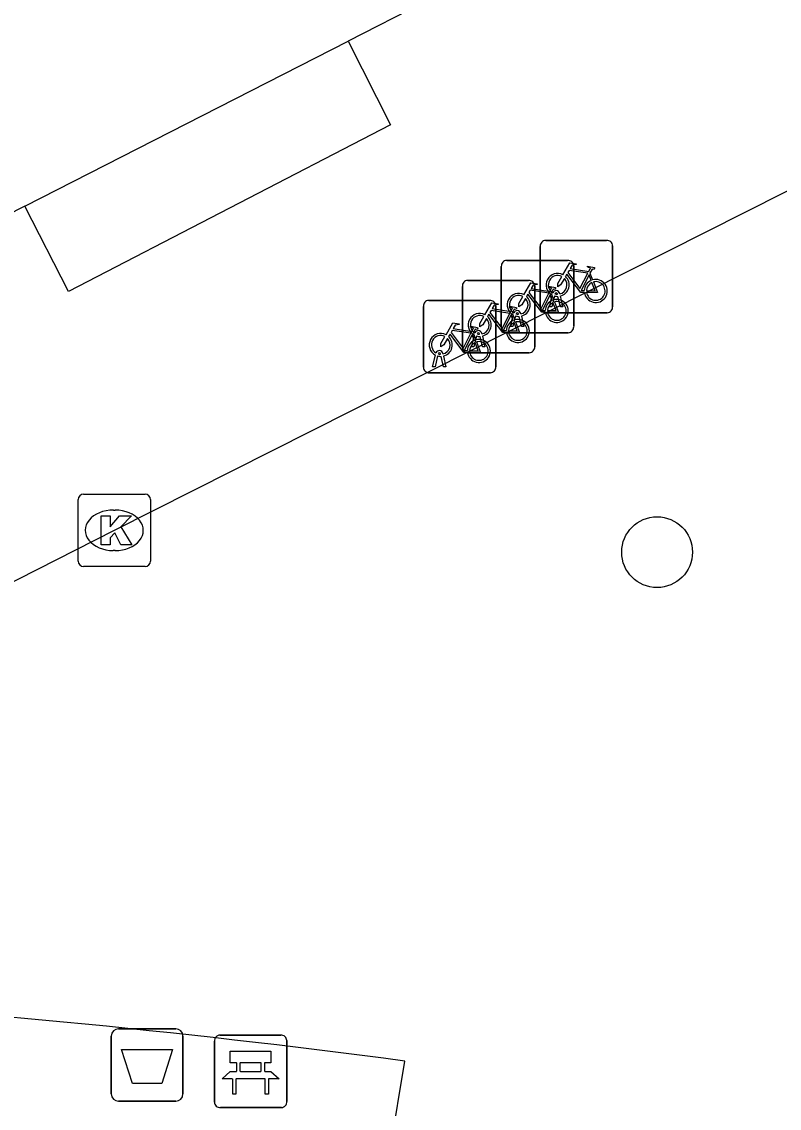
# Model space of a CAD drawing. Extents: x 161772 to 163123, y 383092 to 383917.
# Drawn here: x 162914.99 to 162925.45, y 383698.36 to 383713.37 of the extents above; entities that cross this region are included whole.
import ezdxf

# ---------------------------------------------------------------- set-up
doc = ezdxf.new("R2010")
doc.units = 0
for name, color, linetype in [('IMGEO_Afvalbak', 7, 'Continuous'), ('IMGEO_Bank', 7, 'Continuous'), ('IMGEO_Boom', 7, 'Continuous'), ('IMGEO_Fietsenrek', 7, 'Continuous'), ('IMGEO_Kolk', 7, 'Continuous'), ('IMGEO_Pand', 7, 'Continuous'), ('IMGEO_Voetpad_open', 7, 'Continuous')]:
    doc.layers.add(name, color=color, linetype=linetype)

msp = doc.modelspace()

# ---------------------------------------------------------------- linework, layer by layer
at = {"layer": 'IMGEO_Afvalbak'}
for p, q in [((162916.322, 383699.458), (162917.112, 383699.458)), ((162917.112, 383699.458), (162916.322, 383699.458)), ((162916.222, 383698.558), (162916.222, 383699.358)), ((162916.222, 383699.358), (162916.222, 383698.558)), ((162917.212, 383699.358), (162917.212, 383698.558)), ((162917.212, 383698.558), (162917.212, 383699.358)), ((162917.112, 383698.458), (162916.322, 383698.458)), ((162916.322, 383698.458), (162917.112, 383698.458))]:
    msp.add_line(p, q, dxfattribs=at)
msp.add_lwpolyline([(162916.365, 383699.172), (162917.069, 383699.172), (162916.92, 383698.702), (162916.514, 383698.702), (162916.365, 383699.172)], dxfattribs=at)
for centre, start, end in [((162916.322, 383699.358), 90, 180), ((162916.322, 383699.358), 90, 180), ((162917.112, 383699.358), 0, 90), ((162917.112, 383699.358), 360, 90), ((162916.322, 383698.558), 180, 270), ((162916.322, 383698.558), 180, 270), ((162917.112, 383698.558), 270, 0), ((162917.112, 383698.558), 270, 0)]:
    msp.add_arc(centre, 0.1, start, end, dxfattribs=at)
at = {"layer": 'IMGEO_Bank'}
for p, q in [((162917.647, 383698.446), (162917.647, 383699.287)), ((162917.647, 383699.287), (162917.647, 383698.446)), ((162917.722, 383699.371), (162918.563, 383699.371)), ((162918.563, 383699.371), (162917.722, 383699.371)), ((162918.647, 383699.296), (162918.647, 383698.455)), ((162918.647, 383698.455), (162918.647, 383699.296)), ((162917.956, 383698.877), (162917.956, 383698.983)), ((162918, 383698.983), (162918, 383698.877)), ((162918.288, 383698.989), (162918.006, 383698.989)), ((162918.294, 383698.877), (162918.294, 383698.983)), ((162918.338, 383698.983), (162918.338, 383698.877)), ((162918.006, 383698.871), (162918.288, 383698.871)), ((162918.344, 383698.769), (162917.951, 383698.769)), ((162918.572, 383698.371), (162917.731, 383698.371)), ((162917.731, 383698.371), (162918.572, 383698.371))]:
    msp.add_line(p, q, dxfattribs=at)
for points in [[(162917.95, 383698.989), (162917.864, 383698.989), (162917.864, 383699.15), (162918.427, 383699.15), (162918.427, 383698.989), (162918.344, 383698.989)], [(162917.894, 383698.769), (162917.752, 383698.769), (162917.864, 383698.871), (162917.95, 383698.871)], [(162918.344, 383698.871), (162918.427, 383698.871), (162918.539, 383698.769), (162918.4, 383698.769)], [(162917.944, 383698.762), (162917.944, 383698.555), (162917.901, 383698.555), (162917.901, 383698.762)], [(162918.394, 383698.762), (162918.394, 383698.555), (162918.35, 383698.555), (162918.35, 383698.762)]]:
    msp.add_lwpolyline(points, dxfattribs=at)
for centre, radius, start, end in [((162917.725, 383699.293), 0.0779, 92.4484, 184.2845), ((162917.725, 383699.293), 0.0779, 92.4484, 184.2845), ((162918.569, 383699.293), 0.0779, 2.4484, 94.2845), ((162918.569, 383699.293), 0.0779, 2.4484, 94.2845), ((162917.949, 383698.982), 0.00671, 2.8957, 87.1043), ((162918.006, 383698.982), 0.00671, 92.8957, 177.1043), ((162918.288, 383698.982), 0.00671, 2.8957, 87.1043), ((162918.345, 383698.982), 0.00671, 92.8957, 177.1043), ((162917.949, 383698.878), 0.00671, 272.8957, 357.1043), ((162918.006, 383698.878), 0.00671, 182.8957, 267.1043), ((162918.288, 383698.878), 0.00671, 272.8957, 357.1043), ((162918.345, 383698.878), 0.00671, 182.8957, 267.1043), ((162917.894, 383698.762), 0.00671, 2.8957, 87.1043), ((162917.951, 383698.762), 0.00671, 92.8957, 177.1043), ((162918.343, 383698.762), 0.00671, 2.8957, 87.1043), ((162918.4, 383698.762), 0.00671, 92.8957, 177.1043), ((162917.725, 383698.449), 0.0779, 182.4484, 274.2845), ((162917.725, 383698.449), 0.0779, 182.4484, 274.2845), ((162918.569, 383698.449), 0.0779, 272.4484, 4.2845), ((162918.569, 383698.449), 0.0779, 272.4484, 4.2845)]:
    msp.add_arc(centre, radius, start, end, dxfattribs=at)
at = {"layer": 'IMGEO_Boom'}
msp.add_circle((162923.761, 383706.045), 0.489, dxfattribs=at)
at = {"layer": 'IMGEO_Fietsenrek'}
for p, q in [((162922.222, 383710.353), (162923.063, 383710.353)), ((162923.063, 383710.353), (162922.222, 383710.353)), ((162922.147, 383709.428), (162922.147, 383710.269)), ((162922.147, 383710.269), (162922.147, 383709.428)), ((162923.147, 383710.278), (162923.147, 383709.437)), ((162923.147, 383709.437), (162923.147, 383710.278)), ((162921.684, 383710.077), (162922.525, 383710.077)), ((162922.525, 383710.077), (162921.684, 383710.077)), ((162921.609, 383709.152), (162921.609, 383709.993)), ((162921.609, 383709.993), (162921.609, 383709.152)), ((162922.609, 383710.002), (162922.609, 383709.161)), ((162922.609, 383709.161), (162922.609, 383710.002)), ((162922.834, 383709.902), (162922.87, 383709.807)), ((162921.146, 383709.8), (162921.987, 383709.8)), ((162921.987, 383709.8), (162921.146, 383709.8)), ((162921.071, 383708.875), (162921.071, 383709.716)), ((162921.071, 383709.716), (162921.071, 383708.875)), ((162922.071, 383709.725), (162922.071, 383708.884)), ((162922.071, 383708.884), (162922.071, 383709.725)), ((162922.296, 383709.626), (162922.332, 383709.531)), ((162922.385, 383709.609), (162922.384, 383709.613)), ((162922.416, 383709.62), (162922.417, 383709.613)), ((162920.608, 383709.524), (162921.449, 383709.524)), ((162921.449, 383709.524), (162920.608, 383709.524)), ((162922.274, 383709.437), (162922.313, 383709.597)), ((162922.343, 383709.585), (162922.308, 383709.437)), ((162922.426, 383709.437), (162922.392, 383709.579)), ((162922.424, 383709.583), (162922.459, 383709.437)), ((162920.533, 383708.599), (162920.533, 383709.44)), ((162920.533, 383709.44), (162920.533, 383708.599)), ((162921.533, 383709.449), (162921.533, 383708.608)), ((162921.533, 383708.608), (162921.533, 383709.449)), ((162921.736, 383709.161), (162921.775, 383709.321)), ((162921.758, 383709.349), (162921.794, 383709.254)), ((162921.805, 383709.309), (162921.77, 383709.161)), ((162921.847, 383709.333), (162921.846, 383709.337)), ((162921.888, 383709.161), (162921.854, 383709.303)), ((162921.878, 383709.344), (162921.879, 383709.337)), ((162921.886, 383709.307), (162921.921, 383709.161)), ((162923.072, 383709.353), (162922.231, 383709.353)), ((162922.231, 383709.353), (162923.072, 383709.353)), ((162922.308, 383709.437), (162922.274, 383709.437)), ((162922.459, 383709.437), (162922.426, 383709.437)), ((162921.77, 383709.161), (162921.736, 383709.161)), ((162921.921, 383709.161), (162921.888, 383709.161)), ((162921.198, 383708.884), (162921.237, 383709.044)), ((162921.22, 383709.073), (162921.256, 383708.978)), ((162921.267, 383709.032), (162921.232, 383708.884)), ((162921.309, 383709.056), (162921.308, 383709.06)), ((162921.35, 383708.884), (162921.316, 383709.026)), ((162921.34, 383709.067), (162921.341, 383709.06)), ((162921.348, 383709.03), (162921.383, 383708.884)), ((162922.534, 383709.077), (162921.693, 383709.077)), ((162921.693, 383709.077), (162922.534, 383709.077)), ((162921.232, 383708.884), (162921.198, 383708.884)), ((162921.383, 383708.884), (162921.35, 383708.884)), ((162920.66, 383708.608), (162920.699, 383708.768)), ((162920.729, 383708.756), (162920.694, 383708.608)), ((162920.771, 383708.78), (162920.77, 383708.784)), ((162920.812, 383708.608), (162920.778, 383708.75)), ((162920.802, 383708.791), (162920.803, 383708.784)), ((162920.81, 383708.754), (162920.845, 383708.608)), ((162921.996, 383708.8), (162921.155, 383708.8)), ((162921.155, 383708.8), (162921.996, 383708.8)), ((162920.694, 383708.608), (162920.66, 383708.608)), ((162920.845, 383708.608), (162920.812, 383708.608)), ((162921.458, 383708.524), (162920.617, 383708.524)), ((162920.617, 383708.524), (162921.458, 383708.524))]:
    msp.add_line(p, q, dxfattribs=at)
for points in [[(162922.46, 383709.879), (162922.555, 383710.043), (162922.641, 383710.029), (162922.643, 383710.02), (162922.587, 383710.009), (162922.56, 383709.964), (162922.816, 383709.923)], [(162922.803, 383709.898), (162922.546, 383709.939), (162922.529, 383709.91), (162922.696, 383709.69), (162922.803, 383709.898)], [(162922.816, 383709.923), (162922.841, 383709.972), (162922.835, 383709.976), (162922.812, 383709.98), (162922.8, 383709.987), (162922.799, 383709.99), (162922.801, 383709.995), (162922.896, 383709.98), (162922.898, 383709.97), (162922.888, 383709.957), (162922.876, 383709.951), (162922.862, 383709.957), (162922.834, 383709.902)], [(162921.922, 383709.603), (162922.017, 383709.767), (162922.103, 383709.753), (162922.105, 383709.744), (162922.049, 383709.733), (162922.022, 383709.688), (162922.278, 383709.647)], [(162922.481, 383709.827), (162922.429, 383709.737), (162922.389, 383709.712), (162922.39, 383709.759), (162922.445, 383709.853)], [(162922.756, 383709.635), (162922.706, 383709.635), (162922.515, 383709.886), (162922.496, 383709.854)], [(162922.851, 383709.8), (162922.821, 383709.877), (162922.712, 383709.659), (162922.755, 383709.659)], [(162922.785, 383709.659), (162922.905, 383709.658), (162922.861, 383709.772)], [(162922.881, 383709.779), (162922.936, 383709.634), (162922.786, 383709.634)], [(162922.218, 383709.359), (162922.168, 383709.359), (162921.977, 383709.61), (162921.958, 383709.578)], [(162922.265, 383709.622), (162922.008, 383709.663), (162921.991, 383709.634), (162922.158, 383709.414), (162922.265, 383709.622)], [(162922.313, 383709.524), (162922.283, 383709.601), (162922.174, 383709.383), (162922.217, 383709.383)], [(162922.278, 383709.647), (162922.303, 383709.696), (162922.297, 383709.7), (162922.274, 383709.704), (162922.262, 383709.711), (162922.261, 383709.714), (162922.263, 383709.719), (162922.358, 383709.704), (162922.36, 383709.694), (162922.35, 383709.681), (162922.338, 383709.675), (162922.324, 383709.681), (162922.296, 383709.626)], [(162921.384, 383709.326), (162921.479, 383709.49), (162921.565, 383709.476), (162921.567, 383709.467), (162921.511, 383709.456), (162921.484, 383709.411), (162921.74, 383709.37)], [(162921.943, 383709.551), (162921.891, 383709.461), (162921.851, 383709.436), (162921.852, 383709.483), (162921.907, 383709.577)], [(162922.247, 383709.383), (162922.367, 383709.382), (162922.323, 383709.496)], [(162922.343, 383709.503), (162922.398, 383709.358), (162922.248, 383709.358)], [(162921.405, 383709.274), (162921.353, 383709.184), (162921.313, 383709.159), (162921.314, 383709.206), (162921.369, 383709.3)], [(162921.68, 383709.082), (162921.63, 383709.082), (162921.439, 383709.333), (162921.42, 383709.301)], [(162921.727, 383709.345), (162921.47, 383709.386), (162921.453, 383709.357), (162921.62, 383709.137), (162921.727, 383709.345)], [(162921.775, 383709.247), (162921.745, 383709.324), (162921.636, 383709.106), (162921.679, 383709.106)], [(162921.74, 383709.37), (162921.765, 383709.419), (162921.759, 383709.423), (162921.736, 383709.427), (162921.724, 383709.434), (162921.723, 383709.437), (162921.725, 383709.442), (162921.82, 383709.427), (162921.822, 383709.417), (162921.812, 383709.404), (162921.8, 383709.398), (162921.786, 383709.404), (162921.758, 383709.349)], [(162920.846, 383709.05), (162920.941, 383709.214), (162921.027, 383709.2), (162921.029, 383709.191), (162920.973, 383709.18), (162920.946, 383709.135), (162921.202, 383709.094)], [(162921.202, 383709.094), (162921.227, 383709.143), (162921.221, 383709.147), (162921.198, 383709.151), (162921.186, 383709.158), (162921.185, 383709.161), (162921.187, 383709.166), (162921.282, 383709.151), (162921.284, 383709.141), (162921.274, 383709.128), (162921.262, 383709.122), (162921.248, 383709.128), (162921.22, 383709.073)], [(162921.709, 383709.106), (162921.829, 383709.105), (162921.785, 383709.219)], [(162921.805, 383709.226), (162921.86, 383709.081), (162921.71, 383709.081)], [(162920.867, 383708.998), (162920.815, 383708.908), (162920.775, 383708.883), (162920.776, 383708.93), (162920.831, 383709.024)], [(162921.142, 383708.806), (162921.092, 383708.806), (162920.901, 383709.057), (162920.882, 383709.025)], [(162921.189, 383709.069), (162920.932, 383709.11), (162920.915, 383709.081), (162921.082, 383708.861), (162921.189, 383709.069)], [(162921.237, 383708.971), (162921.207, 383709.048), (162921.098, 383708.83), (162921.141, 383708.83)], [(162921.171, 383708.83), (162921.291, 383708.829), (162921.247, 383708.943)], [(162921.267, 383708.95), (162921.322, 383708.805), (162921.172, 383708.805)]]:
    msp.add_lwpolyline(points, dxfattribs=at)
for centre, radius, start, end in [((162922.225, 383710.275), 0.0779, 92.4484, 184.2845), ((162922.225, 383710.275), 0.0779, 92.4484, 184.2845), ((162923.069, 383710.275), 0.0779, 2.4484, 94.2845), ((162923.069, 383710.275), 0.0779, 2.4484, 94.2845), ((162921.687, 383709.999), 0.0779, 92.4484, 184.2845), ((162921.687, 383709.999), 0.0779, 92.4484, 184.2845), ((162922.531, 383709.999), 0.0779, 2.4484, 94.2845), ((162922.531, 383709.999), 0.0779, 2.4484, 94.2845), ((162921.149, 383709.722), 0.0779, 92.4484, 184.2845), ((162921.149, 383709.722), 0.0779, 92.4484, 184.2845), ((162921.993, 383709.722), 0.0779, 2.4484, 94.2845), ((162921.993, 383709.722), 0.0779, 2.4484, 94.2845), ((162922.387, 383709.738), 0.159, 62.6766, 242.1369), ((162922.387, 383709.738), 0.129, 63.3192, 238.903), ((162922.387, 383709.738), 0.129, 283.6043, 43.4302), ((162922.387, 383709.738), 0.159, 283.5766, 46.6042), ((162922.914, 383709.654), 0.159, 113.3408, 178.3217), ((162922.914, 383709.654), 0.159, 187.0065, 105.7708), ((162922.914, 383709.654), 0.129, 113.923, 177.9556), ((162922.914, 383709.654), 0.129, 188.6715, 104.5883), ((162921.849, 383709.462), 0.159, 62.6766, 242.1369), ((162922.367, 383709.609), 0.0499, 12.8025, 158.6934), ((162922.367, 383709.609), 0.0174, 12.8025, 163.4502), ((162922.387, 383709.738), 0.129, 253.415, 269.0204), ((162920.611, 383709.446), 0.0779, 92.4484, 184.2845), ((162920.611, 383709.446), 0.0779, 92.4484, 184.2845), ((162921.455, 383709.446), 0.0779, 2.4484, 94.2845), ((162921.455, 383709.446), 0.0779, 2.4484, 94.2845), ((162921.849, 383709.462), 0.129, 63.3192, 238.903), ((162921.849, 383709.462), 0.129, 283.6043, 43.4302), ((162921.849, 383709.462), 0.159, 283.5766, 46.6042), ((162922.376, 383709.378), 0.159, 113.3408, 178.3217), ((162922.376, 383709.378), 0.159, 187.0065, 105.7708), ((162922.376, 383709.378), 0.129, 113.923, 177.9556), ((162922.376, 383709.378), 0.129, 188.6715, 104.5883), ((162922.387, 383709.738), 0.159, 253.9967, 271.7867), ((162921.311, 383709.185), 0.159, 62.6766, 242.1369), ((162921.311, 383709.185), 0.129, 63.3192, 238.903), ((162921.311, 383709.185), 0.159, 283.5766, 46.6042), ((162921.829, 383709.333), 0.0499, 12.8025, 158.6934), ((162921.849, 383709.462), 0.159, 253.9967, 271.7867), ((162921.829, 383709.333), 0.0174, 12.8025, 163.4502), ((162921.849, 383709.462), 0.129, 253.415, 269.0204), ((162922.225, 383709.431), 0.0779, 182.4484, 274.2845), ((162922.225, 383709.431), 0.0779, 182.4484, 274.2845), ((162923.069, 383709.431), 0.0779, 272.4484, 4.2845), ((162923.069, 383709.431), 0.0779, 272.4484, 4.2845), ((162921.311, 383709.185), 0.129, 283.6043, 43.4302), ((162921.687, 383709.155), 0.0779, 182.4484, 274.2845), ((162921.687, 383709.155), 0.0779, 182.4484, 274.2845), ((162921.838, 383709.101), 0.159, 113.3408, 178.3217), ((162921.838, 383709.101), 0.159, 187.0065, 105.7708), ((162921.838, 383709.101), 0.129, 113.923, 177.9556), ((162921.838, 383709.101), 0.129, 188.6715, 104.5883), ((162922.531, 383709.155), 0.0779, 272.4484, 4.2845), ((162922.531, 383709.155), 0.0779, 272.4484, 4.2845), ((162920.773, 383708.909), 0.159, 62.6766, 242.1369), ((162920.773, 383708.909), 0.129, 63.3192, 238.903), ((162920.773, 383708.909), 0.159, 283.5766, 46.6042), ((162921.291, 383709.056), 0.0499, 12.8025, 158.6934), ((162921.311, 383709.185), 0.159, 253.9967, 271.7867), ((162921.291, 383709.056), 0.0174, 12.8025, 163.4502), ((162921.311, 383709.185), 0.129, 253.415, 269.0204), ((162920.773, 383708.909), 0.129, 283.6043, 43.4302), ((162921.149, 383708.878), 0.0779, 182.4484, 274.2845), ((162921.149, 383708.878), 0.0779, 182.4484, 274.2845), ((162921.3, 383708.825), 0.159, 113.3408, 178.3217), ((162921.3, 383708.825), 0.159, 187.0065, 105.7708), ((162921.3, 383708.825), 0.129, 113.923, 177.9556), ((162921.3, 383708.825), 0.129, 188.6715, 104.5883), ((162921.993, 383708.878), 0.0779, 272.4484, 4.2845), ((162921.993, 383708.878), 0.0779, 272.4484, 4.2845), ((162920.753, 383708.78), 0.0499, 12.8025, 158.6934), ((162920.773, 383708.909), 0.159, 253.9967, 271.7867), ((162920.753, 383708.78), 0.0174, 12.8025, 163.4502), ((162920.773, 383708.909), 0.129, 253.415, 269.0204), ((162920.611, 383708.602), 0.0779, 182.4484, 274.2845), ((162920.611, 383708.602), 0.0779, 182.4484, 274.2845), ((162921.455, 383708.602), 0.0779, 272.4484, 4.2845), ((162921.455, 383708.602), 0.0779, 272.4484, 4.2845)]:
    msp.add_arc(centre, radius, start, end, dxfattribs=at)
at = {"layer": 'IMGEO_Kolk'}
for p, q in [((162915.763, 383705.921), (162915.763, 383706.773)), ((162915.838, 383706.847), (162916.69, 383706.847)), ((162916.764, 383706.773), (162916.764, 383705.921)), ((162916.251, 383706.627), (162916.276, 383706.627)), ((162916.274, 383706.067), (162916.249, 383706.067)), ((162916.69, 383705.847), (162915.838, 383705.847))]:
    msp.add_line(p, q, dxfattribs=at)
for points in [[(162915.763, 383705.921), (162915.763, 383706.773)], [(162915.838, 383706.847), (162916.69, 383706.847)], [(162916.764, 383706.773), (162916.764, 383705.921)], [(162916.084, 383706.547), (162916.207, 383706.547), (162916.207, 383706.396), (162916.337, 383706.547), (162916.501, 383706.547), (162916.355, 383706.396), (162916.508, 383706.147), (162916.356, 383706.147), (162916.271, 383706.311), (162916.207, 383706.244), (162916.207, 383706.147), (162916.084, 383706.147), (162916.084, 383706.547)], [(162916.69, 383705.847), (162915.838, 383705.847)]]:
    msp.add_lwpolyline(points, dxfattribs=at)
for centre, start, end in [((162915.84, 383706.771), 91.552, 178.448), ((162915.84, 383706.771), 91.552, 178.448), ((162916.688, 383706.771), 1.552, 88.448), ((162916.688, 383706.771), 1.552, 88.448), ((162915.84, 383705.923), 181.552, 268.448), ((162915.84, 383705.923), 181.552, 268.448), ((162916.688, 383705.923), 271.552, 358.448), ((162916.688, 383705.923), 271.552, 358.448)]:
    msp.add_arc(centre, 0.0765, start, end, dxfattribs=at)
for centre, major_axis, ratio, start_param, end_param in [((162916.25, 383706.347), (-0.387, 0.002), 0.722429, 4.712389, 7.853982), ((162916.275, 383706.347), (-0.39, 0.002), 0.717154, 1.570796, 4.712389)]:
    msp.add_ellipse(centre, major_axis=major_axis, ratio=ratio, start_param=start_param, end_param=end_param, dxfattribs=at)
at = {"layer": 'IMGEO_Pand'}
for points in [[(162920.541, 383713.641), (162919.496, 383713.108)], [(162915.029, 383710.828), (162919.496, 383713.108)], [(162915.029, 383710.828), (162914.236, 383710.424)]]:
    msp.add_lwpolyline(points, dxfattribs=at)
at = {"layer": 'IMGEO_Voetpad_open'}
for points in [[(162919.496, 383713.108), (162920.08, 383711.95), (162915.633, 383709.648), (162915.029, 383710.828)], [(162912.007, 383704.184), (162916.265, 383706.347), (162927.706, 383712.118), (162931.849, 383705.902)], [(162931.849, 383705.902), (162928.976, 383696.224), (162926.514, 383696.667), (162920.078, 383697.816), (162920.275, 383699.013)]]:
    msp.add_lwpolyline(points, dxfattribs=at)
msp.add_arc((162903.249, 383570.844), 129.295, 82.43319, 86.63515, dxfattribs=at)

doc.saveas('drawing.dxf')
